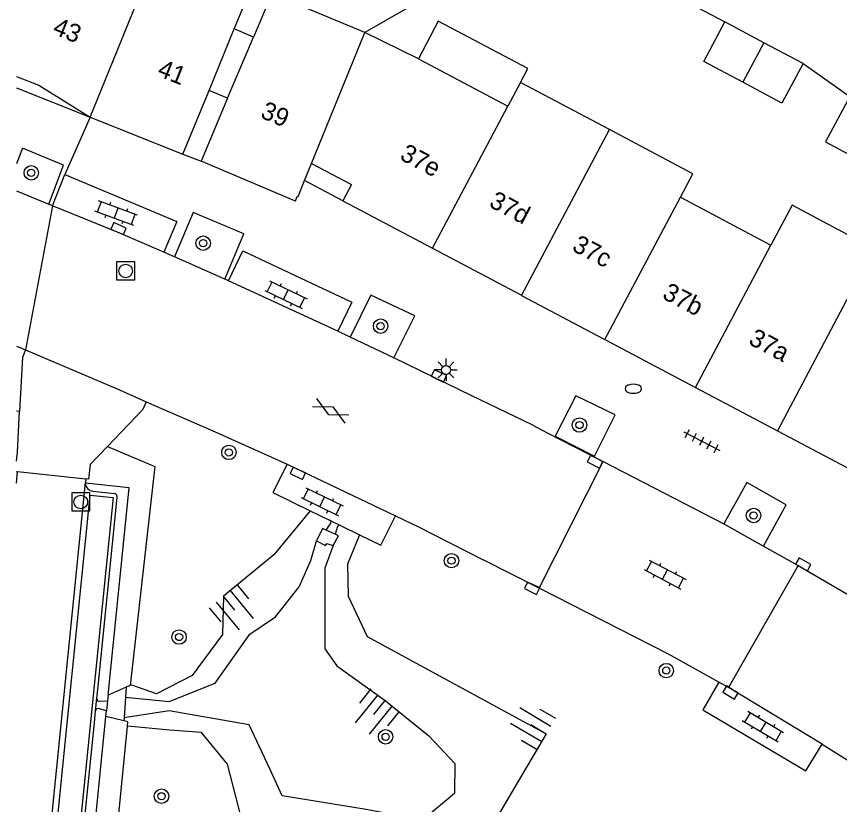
# Model space of a CAD drawing. Extents: x 132998 to 136004, y 396998 to 398512.
# Drawn here: x 133000 to 133045.54, y 398227.2 to 398270.82 of the extents above; entities that cross this region are included whole.
import ezdxf

# ---------------------------------------------------------------- set-up
doc = ezdxf.new("R2010")
doc.units = 0
for name, color, linetype in [('gg-afsc-erfafscheiding', 7, 'Continuous'), ('gg-anno-huisnummerreeks BGT', 7, 'Continuous'), ('gg-bbg-bijgebouw', 7, 'Continuous'), ('gg-bbg-gedigitaliseerde bebouwing', 7, 'Continuous'), ('gg-bbg-gedigitaliseerde bebouwing onder overbouw', 7, 'Continuous'), ('gg-bbg-gedigitaliseerde overbouw', 7, 'Continuous'), ('gg-bbg-hoofdgebouw', 7, 'Continuous'), ('gg-bbg-luifel en loopbrug', 7, 'Continuous'), ('gg-bbg-onder overbouw', 7, 'Continuous'), ('gg-bbg-pand overbouw', 7, 'Continuous'), ('gg-bbg-tussenscheiding', 7, 'Continuous'), ('gg-bbg-tussenscheiding niveau 01', 7, 'Continuous'), ('gg-knt-BGT kruinlijn', 7, 'Continuous'), ('gg-knt-bovenkant onderkant talud', 7, 'Continuous'), ('gg-knt-verharding', 7, 'Continuous'), ('gg-knt-verharding nz', 7, 'Continuous'), ('gt-grn-groengrens', 7, 'Continuous'), ('gt-grn-weggrens', 7, 'Continuous'), ('gt-symb-boom', 7, 'Continuous'), ('gt-symb-brandkraan', 7, 'Continuous'), ('gt-symb-gesloten verharding', 7, 'Continuous'), ('gt-symb-klinker verharding', 7, 'Continuous'), ('gt-symb-kolk', 7, 'Continuous'), ('gt-symb-lichtmast', 7, 'Continuous'), ('gt-symb-rioolschacht', 7, 'Continuous'), ('gt-symb-talud symbool', 7, 'Continuous'), ('gt-symb-tegel verharding', 7, 'Continuous')]:
    doc.layers.add(name, color=color, linetype=linetype)

# ---------------------------------------------------------------- blocks, each defined once
blk = doc.blocks.new('gt0-KOLK')
at = {"layer": 'gt-symb-kolk'}
blk.add_lwpolyline([(0, 0), (0.375, 0), (0.375, 0.4), (-0.375, 0.4), (-0.375, 0), (0, 0)], dxfattribs=at)
blk = doc.blocks.new('gt0-BR')
at = {"layer": 'gt-symb-brandkraan'}
for centre, radius, start, end in [((-0.244, 0), 0.206, 107.5669, 252.4331), ((0.599, -2.664), 3, 106.892, 107.5669), ((0, -0.691), 0.938, 73.108, 106.892), ((-0.599, -2.664), 3, 72.4331, 73.108), ((0.244, 0), 0.206, 287.567, 72.4331), ((0.599, 2.664), 3, 252.4331, 253.108), ((0, 0.691), 0.938, 253.108, 286.8921), ((-0.599, 2.664), 3, 286.8921, 287.567)]:
    blk.add_arc(centre, radius, start, end, dxfattribs=at)
blk = doc.blocks.new('gt0-TEG1')
at = {"layer": 'gt-symb-tegel verharding'}
for p, q in [((-1.125, 0), (1.125, 0)), ((-0.9, -0.25), (-0.9, 0.25)), ((-0.45, -0.25), (-0.45, 0.25)), ((0, -0.25), (0, 0.25)), ((0.45, -0.25), (0.45, 0.25)), ((0.9, -0.25), (0.9, 0.25))]:
    blk.add_line(p, q, dxfattribs=at)
blk = doc.blocks.new('gt0-BOOM')
at = {"layer": 'gt-symb-boom'}
for radius in [0.4, 0.2]:
    blk.add_circle((0, 0), radius, dxfattribs=at)
blk = doc.blocks.new('gt0-LMAST')
at = {"layer": 'gt-symb-lichtmast'}
for p, q in [((-0.005, 0.246), (-0.005, 0.621)), ((-0.182, 0.173), (-0.447, 0.438)), ((0.172, 0.173), (0.437, 0.438)), ((-0.255, -0.004), (-0.63, -0.004)), ((-0.182, -0.181), (-0.447, -0.446)), ((-0.005, -0.254), (-0.005, -0.629)), ((0.437, -0.446), (0.172, -0.181)), ((0.245, -0.004), (0.62, -0.004))]:
    blk.add_line(p, q, dxfattribs=at)
blk.add_circle((-0.005, -0.004), 0.25, dxfattribs=at)
blk = doc.blocks.new('gt0-KL1')
at = {"layer": 'gt-symb-klinker verharding'}
for p, q in [((-1.15, 0.3), (1.15, 0.3)), ((-1, -0.3), (-1, 0.3)), ((-0.5, 0.3), (-0.5, 0.45)), ((0, -0.3), (0, 0.3)), ((0.5, 0.3), (0.5, 0.45)), ((1, -0.3), (1, 0.3)), ((-1.15, -0.3), (1.15, -0.3)), ((-0.5, -0.45), (-0.5, -0.3)), ((0.5, -0.45), (0.5, -0.3))]:
    blk.add_line(p, q, dxfattribs=at)
blk = doc.blocks.new('gt0-TALUD_1')
at = {"layer": 'gt-symb-talud symbool'}
for p, q in [((-1, -1), (-1, 0)), ((-0.5, -2), (-0.5, 0)), ((0, -1), (0, 0)), ((0.5, -2), (0.5, 0)), ((1, -1), (1, 0))]:
    blk.add_line(p, q, dxfattribs=at)
blk = doc.blocks.new('gt0-GESVH1')
at = {"layer": 'gt-symb-gesloten verharding'}
for p, q in [((-0.992, -0.261), (0.008, 0.239)), ((0.008, -0.261), (-0.992, 0.239)), ((0.008, 0.239), (1.008, -0.261)), ((1.008, 0.239), (0.008, -0.261))]:
    blk.add_line(p, q, dxfattribs=at)
blk = doc.blocks.new('gt0-RS')
at = {"layer": 'gt-symb-rioolschacht'}
blk.add_lwpolyline([(-0.5, -0.5), (0.5, -0.5), (0.5, 0.5), (-0.5, 0.5)], close=True, dxfattribs=at)
blk.add_circle((0, 0), 0.375, dxfattribs=at)

msp = doc.modelspace()

# ---------------------------------------------------------------- linework, layer by layer
at = {"layer": 'gg-afsc-erfafscheiding'}
for p, q in [((133027.394, 398274.636), (133019.28, 398269.928)), ((133036.538, 398271.931), (133039.191, 398270.526)), ((133043.518, 398268.219), (133046.096, 398266.394))]:
    msp.add_line(p, q, dxfattribs=at)
at = {"layer": 'gg-bbg-bijgebouw'}
for p, q in [((133041.354, 398269.373), (133039.191, 398270.526)), ((133043.518, 398268.219), (133041.354, 398269.373))]:
    msp.add_line(p, q, dxfattribs=at)
for points in [[(133040.188, 398267.185), (133038.024, 398268.338), (133039.191, 398270.526)], [(133043.518, 398268.219), (133042.351, 398266.031), (133040.188, 398267.185)]]:
    msp.add_lwpolyline(points, dxfattribs=at)
at = {"layer": 'gg-bbg-gedigitaliseerde bebouwing'}
for p, q in [((133027.884, 398267.171), (133027.191, 398265.863)), ((133032.803, 398264.567), (133027.884, 398267.171))]:
    msp.add_line(p, q, dxfattribs=at)
for points in [[(133012.04, 398270.138), (133013.081, 398272.607), (133012.344, 398274.416), (133012.178, 398274.486)], [(133019.28, 398269.928), (133014.125, 398272.101), (133013.108, 398269.687)], [(133036.728, 398260.815), (133037.421, 398262.123), (133032.803, 398264.567)], [(133047.42, 398257.982), (133042.919, 398260.382), (133041.736, 398258.164)]]:
    msp.add_lwpolyline(points, dxfattribs=at)
at = {"layer": 'gg-bbg-gedigitaliseerde bebouwing onder overbouw'}
for p, q in [((133010.656, 398266.723), (133012.04, 398270.138)), ((133011.678, 398266.293), (133013.108, 398269.687)), ((133009.207, 398263.208), (133010.656, 398266.723)), ((133011.678, 398266.293), (133010.21, 398262.81))]:
    msp.add_line(p, q, dxfattribs=at)
at = {"layer": 'gg-bbg-gedigitaliseerde overbouw'}
msp.add_line((133013.108, 398269.687), (133012.04, 398270.138), dxfattribs=at)
at = {"layer": 'gg-bbg-hoofdgebouw'}
for p, q in [((133022.234, 398268.487), (133019.28, 398269.928)), ((133022.234, 398268.487), (133027.191, 398265.863)), ((133004.07, 398265.246), (133009.207, 398263.208)), ((133015.431, 398260.61), (133010.21, 398262.81)), ((133015.942, 398261.743), (133016.326, 398262.684)), ((133016.326, 398262.684), (133018.539, 398261.516)), ((133018.539, 398261.516), (133018.063, 398260.619)), ((133036.728, 398260.815), (133041.736, 398258.164)), ((133018.063, 398260.619), (133023.021, 398257.992)), ((133023.021, 398257.992), (133027.934, 398255.39)), ((133027.934, 398255.39), (133027.939, 398255.387)), ((133027.939, 398255.387), (133032.127, 398253.169)), ((133032.127, 398253.169), (133032.557, 398252.941)), ((133032.557, 398252.941), (133037.564, 398250.288)), ((133037.564, 398250.288), (133042.106, 398247.882)), ((133042.106, 398247.882), (133047.05, 398245.263))]:
    msp.add_line(p, q, dxfattribs=at)
msp.add_lwpolyline([(133015.431, 398260.61), (133015.528, 398260.884), (133015.584, 398260.864), (133015.942, 398261.743)], dxfattribs=at)
at = {"layer": 'gg-bbg-luifel en loopbrug'}
for points in [[(133027.884, 398267.171), (133028.292, 398267.941), (133023.335, 398270.567), (133022.234, 398268.487)], [(133046.096, 398266.394), (133044.763, 398263.878), (133047.144, 398262.617)]]:
    msp.add_lwpolyline(points, dxfattribs=at)
at = {"layer": 'gg-bbg-onder overbouw'}
msp.add_lwpolyline([(133000, 398267.51), (133001.231, 398267.026), (133004.07, 398265.246)], dxfattribs=at)
at = {"layer": 'gg-bbg-pand overbouw'}
for p, q in [((133000, 398266.866), (133004.07, 398265.246)), ((133009.207, 398263.208), (133010.21, 398262.81))]:
    msp.add_line(p, q, dxfattribs=at)
at = {"layer": 'gg-bbg-tussenscheiding'}
for p, q in [((133016.326, 398262.684), (133019.28, 398269.928)), ((133041.354, 398269.373), (133040.188, 398267.185)), ((133023.021, 398257.992), (133027.191, 398265.863)), ((133027.939, 398255.387), (133032.803, 398264.567)), ((133032.557, 398252.941), (133036.728, 398260.815)), ((133037.564, 398250.288), (133041.736, 398258.164)), ((133047.42, 398257.982), (133042.106, 398247.882))]:
    msp.add_line(p, q, dxfattribs=at)
msp.add_lwpolyline([(133004.07, 398265.246), (133007.714, 398274.195), (133008.097, 398275.103), (133009.429, 398275.645)], dxfattribs=at)
at = {"layer": 'gg-bbg-tussenscheiding niveau 01'}
msp.add_line((133011.678, 398266.293), (133010.656, 398266.723), dxfattribs=at)
at = {"layer": 'gg-knt-BGT kruinlijn'}
for points in [[(133016.252, 398243.46), (133014.236, 398241.031), (133011.45, 398238.732), (133011.392, 398236.625), (133009.717, 398234.342), (133007.74, 398233.337), (133006.383, 398233.803), (133006.284, 398233.794)], [(133018.984, 398242.128), (133018.316, 398240.504), (133018.347, 398238.745), (133019.399, 398236.509), (133029.311, 398231.12), (133025.296, 398224.336), (133019.294, 398224.169), (133013.817, 398224.906), (133012.43, 398226.51), (133011.671, 398229.437), (133010.245, 398231.191), (133008.493, 398231.32), (133006.134, 398231.55)]]:
    msp.add_lwpolyline(points, dxfattribs=at)
at = {"layer": 'gg-knt-bovenkant onderkant talud'}
for points in [[(133006.027, 398233.155), (133008.441, 398232.901), (133010.986, 398233.927), (133012.912, 398236.631), (133014.324, 398237.602), (133015.646, 398239.263), (133016.278, 398240.721), (133016.593, 398241.794)], [(133017.53, 398241.539), (133017.053, 398240.294), (133017.065, 398235.832), (133017.717, 398234.877), (133020.4, 398232.97), (133022.819, 398231.009), (133024.251, 398229.476), (133024.238, 398227.808), (133022.466, 398226.346), (133019.356, 398226.927), (133014.699, 398227.682), (133014.025, 398229.186), (133012.869, 398231.612), (133008.453, 398232.399), (133005.952, 398232.008)]]:
    msp.add_lwpolyline(points, dxfattribs=at)
at = {"layer": 'gg-knt-verharding'}
for p, q in [((133001.994, 398260.345), (133002.68, 398262.081)), ((133000, 398261.173), (133001.79, 398260.431)), ((133001.994, 398260.345), (133001.79, 398260.431)), ((133008.743, 398257.523), (133008.157, 398257.777)), ((133011.524, 398256.289), (133008.743, 398257.523)), ((133011.735, 398256.192), (133011.524, 398256.289)), ((133017.773, 398253.399), (133011.735, 398256.192)), ((133018.462, 398253.08), (133017.773, 398253.399)), ((133020.881, 398251.922), (133018.462, 398253.08)), ((133000, 398252.576), (133000.508, 398252.366)), ((133000.508, 398252.366), (133002.622, 398251.465)), ((133025.197, 398249.83), (133020.881, 398251.922)), ((133007.184, 398249.503), (133010.821, 398247.911)), ((133028.563, 398248.199), (133025.197, 398249.83)), ((133000, 398249.003), (133000.175, 398248.985)), ((133028.563, 398248.199), (133029.361, 398247.787)), ((133010.821, 398247.911), (133014.969, 398246.05)), ((133029.361, 398247.787), (133032.452, 398246.19)), ((133014.969, 398246.05), (133020.969, 398243.192)), ((133028.921, 398239.175), (133032.452, 398246.19)), ((133032.452, 398246.19), (133039.137, 398242.734)), ((133000, 398245.637), (133000.063, 398245.63)), ((133000, 398244.987), (133000.063, 398245.63)), ((133000.063, 398245.63), (133003.835, 398245.23)), ((133003.82, 398244.991), (133003.822, 398245.029)), ((133003.835, 398245.23), (133003.822, 398245.029)), ((133004.227, 398244.546), (133005.4, 398244.423)), ((133004.517, 398233.752), (133005.58, 398244.199)), ((133016.252, 398243.46), (133017.325, 398242.937)), ((133017.325, 398242.937), (133017.932, 398242.641)), ((133017.932, 398242.641), (133018.984, 398242.128)), ((133039.137, 398242.734), (133041.322, 398241.507)), ((133017.627, 398242.164), (133017.135, 398242.395)), ((133041.322, 398241.507), (133043.239, 398240.43)), ((133028.921, 398239.175), (133025.816, 398240.756)), ((133043.239, 398240.43), (133039.392, 398233.682)), ((133043.239, 398240.43), (133046.597, 398238.469)), ((133039.392, 398233.682), (133038.853, 398233.983)), ((133004.447, 398233.066), (133004.517, 398233.752)), ((133006.062, 398233.697), (133006.027, 398233.155)), ((133044.571, 398230.547), (133039.392, 398233.682)), ((133004.378, 398232.389), (133004.447, 398233.066)), ((133005.071, 398233.262), (133005.037, 398232.94)), ((133006.027, 398233.155), (133005.952, 398232.008)), ((133005.037, 398232.94), (133004.979, 398232.4)), ((133004.311, 398231.728), (133004.378, 398232.389)), ((133004.946, 398232.081), (133004.979, 398232.4)), ((133003.549, 398224.246), (133004.311, 398231.728)), ((133004.157, 398224.078), (133004.946, 398232.081)), ((133005.952, 398232.008), (133005.941, 398231.834)), ((133044.571, 398230.547), (133048.4, 398228.143))]:
    msp.add_line(p, q, dxfattribs=at)
for points in [[(133001.79, 398260.431), (133002.6, 398262.603), (133000.331, 398263.528), (133000, 398262.662)], [(133002.68, 398262.081), (133008.871, 398259.477), (133008.157, 398257.777)], [(133008.157, 398257.777), (133005.631, 398258.871), (133001.994, 398260.345)], [(133011.524, 398256.289), (133012.584, 398258.794), (133009.782, 398259.979), (133008.743, 398257.523)], [(133011.735, 398256.192), (133012.518, 398257.861), (133018.552, 398255.012), (133017.773, 398253.399)], [(133020.881, 398251.922), (133022.032, 398254.255), (133019.602, 398255.407), (133018.462, 398253.08)], [(133000.508, 398252.366), (133000.335, 398251.954), (133000.175, 398248.985)], [(133002.622, 398251.465), (133005.694, 398250.155), (133007.184, 398249.503)], [(133007.184, 398249.503), (133006.996, 398249.072), (133005.04, 398247.03)], [(133029.808, 398247.596), (133031.984, 398246.492), (133033.128, 398248.774), (133030.948, 398249.835), (133029.808, 398247.596)], [(133000, 398246.211), (133000.053, 398246.713), (133000.175, 398248.985)], [(133005.04, 398247.03), (133004.079, 398246.027), (133003.993, 398245.213), (133003.835, 398245.23)], [(133014.969, 398246.05), (133014.186, 398244.467), (133016.252, 398243.46)], [(133005.071, 398233.262), (133006.236, 398244.727), (133003.82, 398244.991)], [(133041.322, 398241.507), (133042.59, 398243.792), (133040.404, 398245.028), (133039.137, 398242.734)], [(133002.071, 398224.372), (133004.079, 398244.333), (133005.359, 398244.199), (133003.334, 398224.268)], [(133018.984, 398242.128), (133020.154, 398241.558), (133020.969, 398243.192)], [(133020.969, 398243.192), (133022.204, 398242.599), (133025.816, 398240.756)], [(133017.135, 398242.395), (133017.4, 398242.782), (133017.408, 398242.884), (133017.325, 398242.937)], [(133017.932, 398242.641), (133017.819, 398242.672), (133017.764, 398242.599), (133017.627, 398242.164)], [(133017.135, 398242.395), (133016.936, 398242.487), (133016.593, 398241.794)], [(133017.53, 398241.539), (133017.822, 398242.073), (133017.627, 398242.164)], [(133016.593, 398241.794), (133017.09, 398241.536), (133017.165, 398241.645), (133017.53, 398241.539)], [(133038.853, 398233.983), (133036.07, 398235.536), (133028.921, 398239.175)], [(133038.853, 398233.983), (133037.98, 398232.443), (133043.68, 398229.062), (133044.571, 398230.547)], [(133004.447, 398233.066), (133004.478, 398232.953), (133004.569, 398232.921), (133005.037, 398232.94)], [(133004.979, 398232.4), (133004.514, 398232.524), (133004.433, 398232.504), (133004.378, 398232.389)]]:
    msp.add_lwpolyline(points, dxfattribs=at)
for centre, radius, start, end in [((133004.264, 398244.988), 0.444, 179.6676, 265.2249), ((133005.369, 398244.214), 0.211, 355.933, 81.6357)]:
    msp.add_arc(centre, radius, start, end, dxfattribs=at)
at = {"layer": 'gg-knt-verharding nz'}
msp.add_line((133001.711, 398223.972), (133003.822, 398245.029), dxfattribs=at)
at = {"layer": 'gt-grn-groengrens'}
for p, q in [((133006.062, 398233.697), (133005.071, 398233.262)), ((133006.284, 398233.794), (133006.062, 398233.697)), ((133005.941, 398231.834), (133004.946, 398232.081)), ((133005.471, 398224.796), (133006.134, 398231.55))]:
    msp.add_line(p, q, dxfattribs=at)
for points in [[(133005.04, 398247.03), (133007.655, 398245.918), (133006.284, 398233.794)], [(133006.134, 398231.55), (133006.157, 398231.78), (133005.941, 398231.834)]]:
    msp.add_lwpolyline(points, dxfattribs=at)
at = {"layer": 'gt-grn-weggrens'}
for p, q in [((133004.07, 398265.246), (133002.68, 398262.081)), ((133018.063, 398260.619), (133015.942, 398261.743)), ((133001.994, 398260.345), (133000.508, 398252.366))]:
    msp.add_line(p, q, dxfattribs=at)

# ---------------------------------------------------------------- block references
at = {"layer": 'gt-symb-boom'}
for p in [(133000.818, 398262.169), (133010.329, 398258.275), (133020.146, 398253.685), (133031.149, 398248.21), (133011.753, 398246.694), (133040.779, 398243.202), (133024.065, 398240.703), (133008.997, 398236.476), (133035.951, 398234.619), (133020.424, 398230.954), (133008.027, 398227.665)]:
    msp.add_blockref('gt0-BOOM', p, dxfattribs=at)
at = {"layer": 'gt-symb-brandkraan'}
msp.add_blockref('gt0-BR', (133034.125, 398250.219), dxfattribs=at)
at = {"layer": 'gt-symb-gesloten verharding', "rotation": -27.051682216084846}
msp.add_blockref('gt0-GESVH1', (133017.389, 398249.01), dxfattribs=at)
at = {"layer": 'gt-symb-klinker verharding'}
for p, rotation in [((133005.514, 398259.934), 159.82605505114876), ((133014.909, 398255.423), -25.796026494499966), ((133016.911, 398243.961), -25.796026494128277), ((133035.886, 398239.935), -27.974729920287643), ((133041.299, 398231.506), 149.2818093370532)]:
    msp.add_blockref('gt0-KL1', p, dxfattribs=dict(at, rotation=rotation))
at = {"layer": 'gt-symb-kolk'}
for p, rotation in [((133005.569, 398258.898), -23.42005411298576), ((133023.284, 398250.747), -25.796026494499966), ((133032.099, 398246.354), 152.5377728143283), ((133015.652, 398245.72), 154.22889405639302), ((133043.432, 398240.326), -28.692787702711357), ((133028.613, 398239.358), 154.28048704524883), ((133039.604, 398233.575), 149.33107334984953)]:
    msp.add_blockref('gt0-KOLK', p, dxfattribs=dict(at, rotation=rotation))
at = {"layer": 'gt-symb-lichtmast'}
msp.add_blockref('gt0-LMAST', (133023.769, 398251.264), dxfattribs=at)
at = {"layer": 'gt-symb-rioolschacht'}
for p in [(133006.043, 398256.741), (133003.557, 398243.953)]:
    msp.add_blockref('gt0-RS', p, dxfattribs=at)
at = {"layer": 'gt-symb-talud symbool'}
for p, xscale, yscale, rotation in [((133011.45, 398238.732), 1.0001049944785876, 1.000104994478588, 39.563508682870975), ((133020.4, 398232.97), 1.0003144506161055, 1.0003144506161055, -39.0355128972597), ((133029.311, 398231.12), 1.0002009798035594, 1.0002009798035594, -120.59043540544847)]:
    msp.add_blockref('gt0-TALUD_1', p, dxfattribs=dict(at, xscale=xscale, yscale=yscale, rotation=rotation))
at = {"layer": 'gt-symb-tegel verharding', "rotation": -27.334075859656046}
msp.add_blockref('gt0-TEG1', (133037.913, 398247.326), dxfattribs=at)

# ---------------------------------------------------------------- texts
at = {"layer": 'gg-anno-huisnummerreeks BGT'}
for s, rotation, p in [('43', 338, (133001.944, 398269.883)), ('41', 338.4, (133007.736, 398267.556)), ('39', 337.2, (133013.444, 398265.244)), ('37e', 332.1, (133021.151, 398262.943)), ('37d', 332.1, (133026.086, 398260.329)), ('37c', 332.1, (133030.676, 398257.898)), ('37b', 332.1, (133035.669, 398255.252)), ('37a', 332.1, (133040.443, 398252.723))]:
    msp.add_text(s, height=1, rotation=rotation, dxfattribs=at).set_placement(p)

doc.saveas('drawing.dxf')
